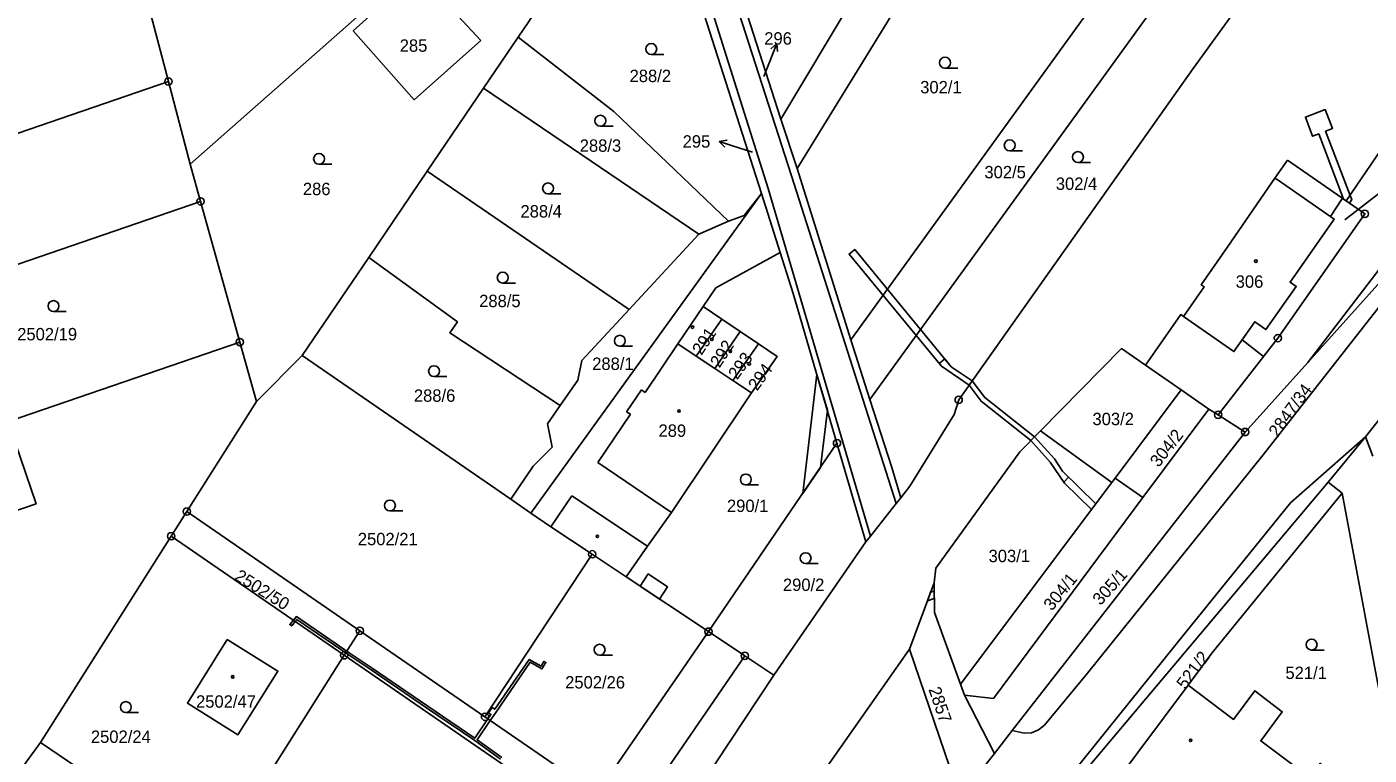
# Model space of a CAD drawing. Extents: x -562167 to -556918, y -1077891 to -1070763.
# Drawn here: x -558259.6 to -558075.4, y -1073426.9 to -1073326.9 of the extents above; entities that cross this region are included whole.
import ezdxf

# ---------------------------------------------------------------- set-up
doc = ezdxf.new("R2010")
doc.units = 0
for name, color, linetype in [('Hranice parcel', 7, 'Continuous'), ('Parcelní čísla', 7, 'Continuous'), ('Pop  PČ popisy', 7, 'Continuous'), ('Vnitřní kresba', 7, 'Continuous'), ('Věcná břemena k části', 7, 'Continuous'), ('Značky bodu BP', 7, 'Continuous'), ('Značky budov', 7, 'Continuous'), ('Značky kultur', 7, 'Continuous')]:
    doc.layers.add(name, color=color, linetype=linetype)

msp = doc.modelspace()

# ---------------------------------------------------------------- linework, layer by layer
at = {"layer": 'Hranice parcel'}
for p, q in [((-558156.12, -1073339.58), (-558134.04, -1073302.76)), ((-558171.18, -1073310.99), (-558158.75, -1073349.79)), ((-558146.53, -1073369.85), (-558106.1, -1073313.94)), ((-558245.27, -1073315.03), (-558240.15, -1073334.41)), ((-558153.86, -1073346.35), (-558134.81, -1073315.38)), ((-558156.12, -1073339.58), (-558161.8, -1073321.91)), ((-558196.91, -1073335.32), (-558192.17, -1073328.33)), ((-558192.17, -1073328.33), (-558179.03, -1073338.54)), ((-558305.76, -1073356.92), (-558240.15, -1073334.41)), ((-558240.15, -1073334.41), (-558237.16, -1073345.74)), ((-558204.65, -1073346.74), (-558196.91, -1073335.32)), ((-558196.91, -1073335.32), (-558167.35, -1073355.36)), ((-558179.03, -1073338.54), (-558163.3, -1073353.56)), ((-558153.86, -1073346.35), (-558156.12, -1073339.58)), ((-558237.16, -1073345.74), (-558235.73, -1073350.87)), ((-558086.59, -1073345.2), (-558088.33, -1073347.7)), ((-558078.52, -1073350.81), (-558086.59, -1073345.2)), ((-558212.67, -1073358.56), (-558204.65, -1073346.74)), ((-558204.65, -1073346.74), (-558176.94, -1073365.71)), ((-558146.53, -1073369.85), (-558153.86, -1073346.35)), ((-558300.65, -1073373.14), (-558235.73, -1073350.87)), ((-558235.73, -1073350.87), (-558230.35, -1073370.17)), ((-558158.75, -1073349.79), (-558190.43, -1073393.65)), ((-558158.75, -1073349.79), (-558161.13, -1073352.81)), ((-558156.19, -1073357.86), (-558158.75, -1073349.79)), ((-558083.8, -1073372.96), (-558066.74, -1073350.64)), ((-558161.13, -1073352.81), (-558163.3, -1073353.56)), ((-558163.3, -1073353.56), (-558167.35, -1073355.36)), ((-558167.35, -1073355.36), (-558176.94, -1073365.71)), ((-558221.79, -1073372.01), (-558212.67, -1073358.56)), ((-558212.67, -1073358.56), (-558200.47, -1073367.38)), ((-558055.85, -1073357.6), (-558075.89, -1073383.19)), ((-558164.21, -1073367.03), (-558166.77, -1073365.3)), ((-558167.71, -1073372.11), (-558164.21, -1073367.03)), ((-558161.68, -1073368.74), (-558164.21, -1073367.03)), ((-558165.19, -1073373.78), (-558161.68, -1073368.74)), ((-558159.17, -1073370.44), (-558161.68, -1073368.74)), ((-558143.89, -1073378.07), (-558146.53, -1073369.85)), ((-558294.64, -1073392.22), (-558230.35, -1073370.17)), ((-558230.35, -1073370.17), (-558228.07, -1073378.34)), ((-558162.7, -1073375.43), (-558159.17, -1073370.44)), ((-558228.07, -1073378.34), (-558221.79, -1073372.01)), ((-558193.18, -1073391.75), (-558221.79, -1073372.01)), ((-558165.19, -1073373.78), (-558167.71, -1073372.11)), ((-558101.16, -1073376.75), (-558106.08, -1073373.34)), ((-558092.4, -1073382.52), (-558083.8, -1073372.96)), ((-558162.7, -1073375.43), (-558165.19, -1073373.78)), ((-558160.15, -1073377.12), (-558162.7, -1073375.43)), ((-558110.24, -1073388.85), (-558101.16, -1073376.75)), ((-558101.16, -1073376.75), (-558097.38, -1073379.37)), ((-558237.63, -1073393.44), (-558228.07, -1073378.34)), ((-558140.9, -1073387.37), (-558143.89, -1073378.07)), ((-558106.42, -1073391.52), (-558097.38, -1073379.37)), ((-558096.11, -1073380.17), (-558097.38, -1073379.37)), ((-558092.4, -1073382.52), (-558096.11, -1073380.17)), ((-558124.36, -1073423.51), (-558092.4, -1073382.52)), ((-558110.68, -1073389.44), (-558120.48, -1073382.36)), ((-558166.05, -1073409.92), (-558148.41, -1073384.06)), ((-558148.41, -1073384.06), (-558144.45, -1073397.61)), ((-558075.89, -1073383.19), (-558086.19, -1073392.25)), ((-558081, -1073389.4), (-558075.89, -1073383.19)), ((-558075.89, -1073383.19), (-558074.9, -1073385.82)), ((-558190.12, -1073387.22), (-558193.18, -1073391.75)), ((-558139.67, -1073391.56), (-558140.9, -1073387.37)), ((-558131.47, -1073417.12), (-558110.68, -1073389.44)), ((-558116.63, -1073431.7), (-558081, -1073389.4)), ((-558110.68, -1073389.44), (-558110.24, -1073388.85)), ((-558106.42, -1073391.52), (-558110.24, -1073388.85)), ((-558079.07, -1073390.9), (-558081, -1073389.4)), ((-558190.43, -1073393.65), (-558193.18, -1073391.75)), ((-558140.29, -1073392.34), (-558139.67, -1073391.56)), ((-558068.26, -1073448.76), (-558079.07, -1073390.9)), ((-558239.77, -1073396.82), (-558237.63, -1073393.44)), ((-558237.63, -1073393.44), (-558213.88, -1073409.79)), ((-558143.83, -1073396.83), (-558140.29, -1073392.34)), ((-558257.7, -1073425.14), (-558239.77, -1073396.82)), ((-558216.02, -1073413.17), (-558239.77, -1073396.82)), ((-558144.45, -1073397.61), (-558157.08, -1073415.91)), ((-558144.45, -1073397.61), (-558143.83, -1073396.83)), ((-558196.71, -1073421.6), (-558181.99, -1073399.3)), ((-558181.99, -1073399.3), (-558177.33, -1073402.38)), ((-558166.05, -1073409.92), (-558177.33, -1073402.38)), ((-558135.09, -1073403.23), (-558138.47, -1073412.32)), ((-558213.88, -1073409.79), (-558216.02, -1073413.17)), ((-558213.88, -1073409.79), (-558196.71, -1073421.6)), ((-558161.06, -1073413.25), (-558166.05, -1073409.92)), ((-558177.75, -1073468.29), (-558138.47, -1073412.32)), ((-558138.47, -1073412.32), (-558132.91, -1073428.56)), ((-558216.02, -1073413.17), (-558233.8, -1073441.26)), ((-558197.28, -1073465.89), (-558161.06, -1073413.25)), ((-558157.08, -1073415.91), (-558161.06, -1073413.25)), ((-558192.36, -1073469.21), (-558157.08, -1073415.91)), ((-558130.91, -1073418.65), (-558131.47, -1073417.12)), ((-558100.23, -1073417.28), (-558112.83, -1073434.1)), ((-558126.8, -1073426.64), (-558130.91, -1073418.65)), ((-558274.97, -1073448.74), (-558257.7, -1073425.14)), ((-558233.8, -1073441.26), (-558257.7, -1073425.14)), ((-558124.36, -1073423.51), (-558126.8, -1073426.64)), ((-558122.74, -1073423.86), (-558124.36, -1073423.51)), ((-558129.35, -1073429.91), (-558126.8, -1073426.64))]:
    msp.add_line(p, q, dxfattribs=at)
for points in [[(-558017.89, -1073162.31), (-558032.09, -1073212.63), (-558035.15, -1073249.33), (-558039.97, -1073265.01), (-558041.24, -1073272.26), (-558045.55, -1073290.79), (-558055.77, -1073312.33), (-558066.64, -1073329.29), (-558067.37, -1073328.67), (-558071.91, -1073335.47), (-558071.45, -1073339.78), (-558072.38, -1073341.74), (-558078.52, -1073350.81)], [(-558140.29, -1073392.34), (-558154.66, -1073347.35), (-558171.71, -1073294.39)], [(-558172.36, -1073303.47), (-558170.06, -1073310.34), (-558157.85, -1073349.12), (-558143.83, -1073396.83)], [(-558237.16, -1073345.74), (-558202.67, -1073315.29), (-558195.58, -1073320.33), (-558174.53, -1073305.05)], [(-558192.17, -1073328.33), (-558188.55, -1073322.99), (-558186.3, -1073320.49), (-558172.32, -1073311.63), (-558171.18, -1073310.99)], [(-558106.1, -1073313.94), (-558101.27, -1073319.14), (-558143.89, -1073378.07)], [(-558197.27, -1073328.8), (-558205.94, -1073319.43), (-558214.79, -1073327.48), (-558206.42, -1073336.91), (-558197.27, -1073328.8)], [(-558091.21, -1073321.1), (-558099.53, -1073332.65), (-558131.71, -1073378.11), (-558132.32, -1073380.12), (-558138.4, -1073389.94), (-558139.67, -1073391.56)], [(-558083.8, -1073372.96), (-558071.77, -1073359.59), (-558059.92, -1073343.2), (-558058.64, -1073341.4)], [(-558059.76, -1073344.95), (-558061.55, -1073348.53), (-558062.6, -1073350.23), (-558070.37, -1073360.66), (-558089.91, -1073385.65), (-558114.04, -1073415.6), (-558119.93, -1073422.75), (-558120.74, -1073423.38), (-558121.71, -1073423.79), (-558122.74, -1073423.86)], [(-558088.33, -1073347.7), (-558094.78, -1073357.07), (-558098.42, -1073362.32), (-558098.04, -1073362.58), (-558100.88, -1073366.68)], [(-558100.88, -1073366.68), (-558093.95, -1073371.49), (-558091.09, -1073367.38), (-558089.54, -1073368.47), (-558085.38, -1073362.53), (-558086.24, -1073361.96), (-558080.2, -1073353.3), (-558087.87, -1073347.97), (-558088.33, -1073347.7)], [(-558078.52, -1073350.81), (-558075.97, -1073352.58), (-558087.9, -1073369.62), (-558096.11, -1073380.17)], [(-558166.77, -1073365.3), (-558165.03, -1073362.74), (-558156.19, -1073357.86)], [(-558156.19, -1073357.86), (-558154.4, -1073363.52), (-558148.41, -1073384.06)], [(-558176.94, -1073365.71), (-558183.41, -1073372.7), (-558183.98, -1073375.4), (-558186.39, -1073378.87)], [(-558167.71, -1073372.11), (-558170.24, -1073370.42), (-558166.77, -1073365.3)], [(-558200.47, -1073367.38), (-558201.52, -1073368.91), (-558186.39, -1073378.87)], [(-558100.88, -1073366.68), (-558101.24, -1073366.41), (-558106.08, -1073373.34)], [(-558160.15, -1073377.12), (-558156.61, -1073372.17), (-558159.17, -1073370.44)], [(-558120.48, -1073382.36), (-558109.37, -1073371.06), (-558106.08, -1073373.34)], [(-558177.33, -1073402.38), (-558174.43, -1073398.17), (-558171.12, -1073393.55), (-558160.15, -1073377.12)], [(-558186.39, -1073378.87), (-558188.11, -1073381.41), (-558187.47, -1073384.59), (-558190.12, -1073387.22)], [(-558120.48, -1073382.36), (-558123.3, -1073385.22), (-558134.85, -1073401.19), (-558135.09, -1073403.23)], [(-558278.42, -1073389.81), (-558261.13, -1073384.05), (-558258.31, -1073392.37), (-558262.58, -1073393.82), (-558262, -1073395.6), (-558267.81, -1073397.55), (-558268.37, -1073395.87), (-558275.59, -1073398.26), (-558278.42, -1073389.81)], [(-558130.91, -1073418.65), (-558126.94, -1073419.09), (-558106.42, -1073391.52)], [(-558079.07, -1073390.9), (-558096.99, -1073412.88), (-558100.23, -1073417.28)], [(-558190.43, -1073393.65), (-558187.68, -1073395.55), (-558181.99, -1073399.3)], [(-558086.19, -1073392.25), (-558100.56, -1073410.01), (-558117.51, -1073431.08), (-558131.78, -1073449.27), (-558138.48, -1073457.68), (-558143.38, -1073464.02), (-558146.99, -1073468.89), (-558150.46, -1073473.83), (-558152.02, -1073476.41), (-558154.26, -1073480.97), (-558156.46, -1073486.6), (-558158.91, -1073494.31), (-558160.3, -1073500.48), (-558162.16, -1073510.4), (-558165.76, -1073536.46), (-558169.94, -1073565.43), (-558173.74, -1073591.61), (-558177.66, -1073620.33), (-558178.51, -1073631.87), (-558179.02, -1073643), (-558179.24, -1073655.12), (-558179.45, -1073666.94), (-558179.49, -1073675.4)], [(-558131.47, -1073417.12), (-558135.05, -1073407.29), (-558135.09, -1073403.23)], [(-558166.05, -1073409.92), (-558181.36, -1073432.16), (-558196.71, -1073421.6)], [(-558232.07, -1073410.99), (-558225.13, -1073415.34), (-558230.62, -1073424.08), (-558237.55, -1073419.73), (-558232.07, -1073410.99)], [(-558202.26, -1073462.53), (-558188.73, -1073442.87), (-558187.31, -1073436.01), (-558191.04, -1073430.36), (-558216.02, -1073413.17)], [(-558079.09, -1073440.91), (-558075.49, -1073436.06), (-558080.13, -1073432.64), (-558078.53, -1073430.7), (-558082.12, -1073428.01), (-558083.47, -1073429.99), (-558090.26, -1073424.91), (-558087.3, -1073420.92), (-558091.08, -1073418.03), (-558093.98, -1073421.97), (-558100.23, -1073417.28)]]:
    msp.add_lwpolyline(points, dxfattribs=at)
at = {"layer": 'Pop  PČ popisy'}
for p, q in [((-558157.75, -1073331.99), (-558156.68, -1073329.19)), ((-558156.68, -1073329.19), (-558157.5, -1073329.94)), ((-558156.68, -1073329.19), (-558156.57, -1073330.3)), ((-558158.43, -1073333.72), (-558157.75, -1073331.99)), ((-558164.59, -1073342.64), (-558163.49, -1073342.48)), ((-558161.74, -1073343.57), (-558164.59, -1073342.64)), ((-558164.59, -1073342.64), (-558163.8, -1073343.43)), ((-558160.01, -1073344.12), (-558161.74, -1073343.57)), ((-558075.47, -1073350.88), (-558073.1, -1073349.03)), ((-558078.72, -1073353.4), (-558075.47, -1073350.88))]:
    msp.add_line(p, q, dxfattribs=at)
at = {"layer": 'Vnitřní kresba'}
for p, q in [((-558174.74, -1073377.09), (-558170.24, -1073370.42)), ((-558177.27, -1073379.73), (-558175.23, -1073376.72)), ((-558175.23, -1073376.72), (-558174.74, -1073377.09)), ((-558181.24, -1073386.7), (-558176.76, -1073380.07)), ((-558177.27, -1073379.73), (-558176.76, -1073380.07)), ((-558181.24, -1073386.7), (-558171.12, -1073393.55)), ((-558187.68, -1073395.55), (-558184.81, -1073391.28)), ((-558184.81, -1073391.28), (-558174.43, -1073398.17))]:
    msp.add_line(p, q, dxfattribs=at)
at = {"layer": 'Věcná břemena k části'}
for points in [[(-558078.52, -1073350.81), (-558078, -1073350.05), (-558081.36, -1073341.24), (-558080.43, -1073340.88), (-558081.43, -1073338.26), (-558084.14, -1073339.3), (-558083.14, -1073341.92), (-558082.3, -1073341.6), (-558078.89, -1073350.55)], [(-558092.83, -1073369.88), (-558089.87, -1073372.15), (-558087.9, -1073369.62), (-558075.97, -1073352.58), (-558078.52, -1073350.81), (-558079.05, -1073350.44), (-558080.71, -1073352.94), (-558080.2, -1073353.3), (-558086.24, -1073361.96), (-558085.38, -1073362.53), (-558089.54, -1073368.47), (-558091.09, -1073367.38)], [(-558078, -1073350.05), (-558078.52, -1073350.81), (-558078.06, -1073351.13), (-558077.78, -1073350.63)], [(-558130.27, -1073376.08), (-558129.87, -1073375.51), (-558132.74, -1073373.57), (-558145.98, -1073357.45), (-558146.76, -1073358.09), (-558134.09, -1073373.5)], [(-558134.41, -1073373.12), (-558134.09, -1073373.5), (-558130.27, -1073376.08), (-558129.87, -1073375.51), (-558132.74, -1073373.57), (-558133.63, -1073372.48)], [(-558153.11, -1073390.96), (-558150.68, -1073387.38), (-558149.73, -1073379.51), (-558151.16, -1073374.61)], [(-558153.11, -1073390.96), (-558150.68, -1073387.38), (-558149.73, -1073379.51), (-558151.16, -1073374.61)], [(-558121.3, -1073383.19), (-558128.14, -1073377.8), (-558129.87, -1073375.51), (-558130.27, -1073376.08), (-558128.64, -1073378.3), (-558121.8, -1073383.7), (-558119.14, -1073386.65), (-558117.19, -1073389.54), (-558113.48, -1073393.17), (-558112.87, -1073392.36), (-558117.47, -1073387.88), (-558118.58, -1073386.21)], [(-558121.8, -1073383.7), (-558119.14, -1073386.65), (-558117.3, -1073389.39), (-558116.62, -1073388.7), (-558117.47, -1073387.88), (-558118.58, -1073386.21), (-558121.3, -1073383.19), (-558128.14, -1073377.8), (-558129.87, -1073375.51), (-558130.27, -1073376.08), (-558128.64, -1073378.3)], [(-558121.3, -1073383.19), (-558121.8, -1073383.7), (-558119.14, -1073386.65), (-558117.3, -1073389.39), (-558116.62, -1073388.7), (-558117.47, -1073387.88), (-558118.58, -1073386.21)], [(-558175.42, -1073403.66), (-558172.76, -1073405.44), (-558171.65, -1073403.77), (-558174.31, -1073402)], [(-558135.07, -1073405.39), (-558135.08, -1073404.35), (-558135.56, -1073404.49), (-558136, -1073405.69)], [(-558223, -1073408.36), (-558223.5, -1073408.96), (-558223.22, -1073409.13), (-558222.75, -1073408.54)]]:
    msp.add_lwpolyline(points, close=True, dxfattribs=at)
msp.add_lwpolyline([(-558194.42, -1073427.19), (-558197.79, -1073424.75), (-558195.98, -1073422.1), (-558195.32, -1073421.14), (-558190.53, -1073414.12), (-558188.89, -1073415.04), (-558188.36, -1073414.15), (-558188.62, -1073414), (-558189, -1073414.64), (-558190.63, -1073413.72), (-558195.36, -1073420.58), (-558195.72, -1073420.33), (-558196.22, -1073421.06), (-558195.9, -1073421.28), (-558196.31, -1073421.88), (-558198.12, -1073424.52), (-558204.7, -1073420.05), (-558212.19, -1073414.91), (-558215.34, -1073412.81), (-558222.58, -1073407.85), (-558223, -1073408.36), (-558222.75, -1073408.54), (-558222.52, -1073408.25), (-558215.5, -1073413.05), (-558212.35, -1073415.15), (-558204.88, -1073420.29), (-558198.12, -1073424.88), (-558194.6, -1073427.43)], dxfattribs=at)
at = {"layer": 'Značky bodu BP'}
for centre, radius in [((-558240.15, -1073334.41), 0.5), ((-558240.15, -1073334.41), 0.0303), ((-558235.73, -1073350.87), 0.5), ((-558235.73, -1073350.87), 0.0303), ((-558075.97, -1073352.58), 0.5), ((-558075.97, -1073352.58), 0.0303), ((-558230.35, -1073370.17), 0.5), ((-558087.9, -1073369.62), 0.5), ((-558087.9, -1073369.62), 0.0303), ((-558230.35, -1073370.17), 0.0303), ((-558131.71, -1073378.11), 0.5), ((-558131.71, -1073378.11), 0.0303), ((-558096.11, -1073380.17), 0.5), ((-558096.11, -1073380.17), 0.0303), ((-558092.4, -1073382.52), 0.5), ((-558092.4, -1073382.52), 0.0303), ((-558148.41, -1073384.06), 0.5), ((-558148.41, -1073384.06), 0.0303), ((-558237.63, -1073393.44), 0.5), ((-558237.63, -1073393.44), 0.0303), ((-558239.77, -1073396.82), 0.5), ((-558239.77, -1073396.82), 0.0303), ((-558181.99, -1073399.3), 0.5), ((-558181.99, -1073399.3), 0.0303), ((-558213.88, -1073409.79), 0.5), ((-558213.88, -1073409.79), 0.0303), ((-558166.05, -1073409.92), 0.5), ((-558166.05, -1073409.92), 0.0303), ((-558216.02, -1073413.17), 0.5), ((-558216.02, -1073413.17), 0.0303), ((-558161.06, -1073413.25), 0.5), ((-558161.06, -1073413.25), 0.0303), ((-558196.71, -1073421.6), 0.5), ((-558196.71, -1073421.6), 0.0303)]:
    msp.add_circle(centre, radius, dxfattribs=at)
at = {"layer": 'Značky budov'}
for centre in [(-558090.94, -1073359.07), (-558168.23, -1073368.12), (-558165.58, -1073369.8), (-558163.04, -1073371.45), (-558160.46, -1073373.17), (-558170.08, -1073379.63), (-558181.29, -1073396.84), (-558231.33, -1073416.12), (-558099.88, -1073424.83)]:
    msp.add_circle(centre, 0.175, dxfattribs=at)
at = {"layer": 'Značky kultur'}
for p, q in [((-558173.9, -1073330.7), (-558172.15, -1073330.7)), ((-558133.59, -1073332.58), (-558131.84, -1073332.58)), ((-558180.88, -1073340.55), (-558179.13, -1073340.55)), ((-558124.7, -1073343.92), (-558122.95, -1073343.92)), ((-558219.47, -1073345.78), (-558217.72, -1073345.78)), ((-558115.35, -1073345.53), (-558113.6, -1073345.53)), ((-558188.05, -1073349.84), (-558186.3, -1073349.84)), ((-558194.27, -1073362.07), (-558192.52, -1073362.07)), ((-558255.92, -1073365.99), (-558254.17, -1073365.99)), ((-558178.21, -1073370.75), (-558176.46, -1073370.75)), ((-558203.7, -1073374.92), (-558201.95, -1073374.92)), ((-558160.92, -1073389.79), (-558159.17, -1073389.79)), ((-558209.75, -1073393.36), (-558208, -1073393.36)), ((-558152.72, -1073400.58), (-558150.97, -1073400.58)), ((-558180.98, -1073413.15), (-558179.23, -1073413.15)), ((-558083.29, -1073412.44), (-558081.54, -1073412.44)), ((-558245.99, -1073421.03), (-558244.24, -1073421.03))]:
    msp.add_line(p, q, dxfattribs=at)
for centre in [(-558173.9, -1073329.95), (-558133.59, -1073331.83), (-558180.88, -1073339.8), (-558124.7, -1073343.17), (-558115.35, -1073344.78), (-558219.47, -1073345.03), (-558188.05, -1073349.09), (-558194.27, -1073361.32), (-558255.92, -1073365.24), (-558178.21, -1073370), (-558203.7, -1073374.17), (-558160.92, -1073389.04), (-558209.75, -1073392.61), (-558152.72, -1073399.83), (-558180.98, -1073412.4), (-558083.29, -1073411.69), (-558245.99, -1073420.28)]:
    msp.add_circle(centre, 0.75, dxfattribs=at)

# ---------------------------------------------------------------- texts
at = {"layer": 'Parcelní čísla'}
for s, p in [('296', (-558158.39, -1073329.35)), ('285', (-558208.41, -1073330.33)), ('288/2', (-558176.87, -1073334.49)), ('302/1', (-558136.99, -1073336.04)), ('288/3', (-558183.71, -1073344.06)), ('295', (-558169.59, -1073343.49)), ('302/5', (-558128.18, -1073347.7)), ('302/4', (-558118.38, -1073349.29)), ('286', (-558221.7, -1073350.01)), ('288/4', (-558191.84, -1073353.08)), ('306', (-558093.7, -1073362.72)), ('288/5', (-558197.51, -1073365.38)), ('2502/19', (-558260.9, -1073369.94)), ('288/1', (-558182, -1073374)), ('288/6', (-558206.47, -1073378.37)), ('303/2', (-558113.35, -1073381.58)), ('289', (-558172.9, -1073383.18)), ('290/1', (-558163.51, -1073393.5)), ('2502/21', (-558214.16, -1073398.06)), ('303/1', (-558127.61, -1073400.38)), ('290/2', (-558155.83, -1073404.34)), ('2502/26', (-558185.71, -1073417.72)), ('521/1', (-558086.87, -1073416.42)), ('2502/47', (-558236.36, -1073420.36)), ('2502/24', (-558250.79, -1073425.19))]:
    msp.add_text(s, height=1.7, dxfattribs=at).set_placement(p)
for s, rotation, p in [('291', 56, (-558167.01, -1073372.08)), ('292', 57, (-558164.53, -1073373.81)), ('293', 54, (-558162.11, -1073375.44)), ('294', 54, (-558159.38, -1073376.98)), ('2847/34', 54, (-558087.95, -1073383.36)), ('304/2', 52, (-558104.27, -1073387.46)), ('2502/50', 328, (-558231.2, -1073402.7)), ('304/1', 51, (-558118.91, -1073407.17)), ('305/1', 48, (-558112.25, -1073406.42)), ('521/2', 53, (-558100.61, -1073417.97)), ('2857', 289, (-558135.87, -1073417.83))]:
    msp.add_text(s, height=1.7, rotation=rotation, dxfattribs=at).set_placement(p)

doc.saveas('drawing.dxf')
